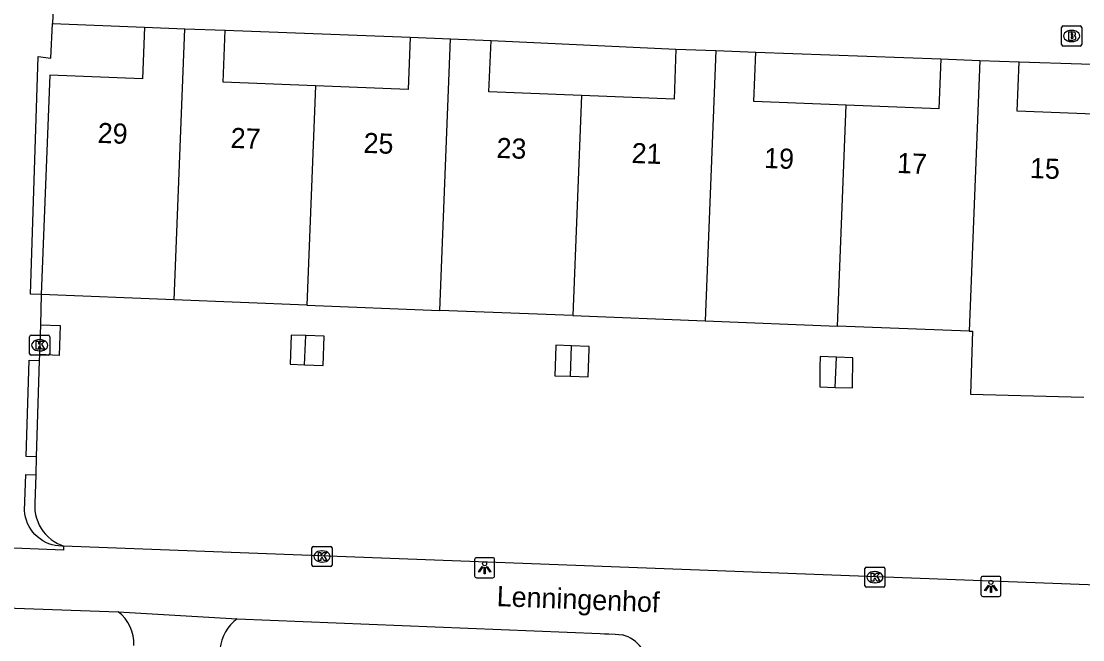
# Model space of a CAD drawing. Extents: x 160787 to 161428, y 386828 to 387483.
# Drawn here: x 161179.8 to 161232.7, y 387067.7 to 387098.5 of the extents above; entities that cross this region are included whole.
import ezdxf

# ---------------------------------------------------------------- set-up
doc = ezdxf.new("R2010")
doc.units = 0
for name, color, linetype in [('IMGEO_Brandkraan', 7, 'Continuous'), ('IMGEO_Kolk', 7, 'Continuous'), ('IMGEO_Lichtpunt', 7, 'Continuous'), ('IMGEO_Openbare_ruimte_label', 7, 'Continuous'), ('IMGEO_Pand', 7, 'Continuous'), ('IMGEO_Pand_nummerreeks', 7, 'Continuous'), ('IMGEO_Rijbaan_lokaal_open', 7, 'Continuous'), ('IMGEO_Voetpad_open', 7, 'Continuous')]:
    doc.layers.add(name, color=color, linetype=linetype)

msp = doc.modelspace()

# ---------------------------------------------------------------- linework, layer by layer
at = {"layer": 'IMGEO_Brandkraan'}
for p, q in [((161231.647, 387097.334), (161231.647, 387098.186)), ((161231.722, 387098.26), (161232.574, 387098.26)), ((161232.648, 387098.186), (161232.648, 387097.334)), ((161232.135, 387098.04), (161232.16, 387098.04)), ((161232.574, 387097.26), (161231.722, 387097.26)), ((161232.158, 387097.48), (161232.133, 387097.48))]:
    msp.add_line(p, q, dxfattribs=at)
for points in [[(161231.647, 387097.334), (161231.647, 387098.186)], [(161231.722, 387098.26), (161232.574, 387098.26)], [(161232.648, 387098.186), (161232.648, 387097.334)], [(161231.995, 387097.96), (161231.995, 387097.56), (161232.208, 387097.56)], [(161232.226, 387097.96), (161231.995, 387097.96)], [(161232.174, 387097.879), (161232.12, 387097.879), (161232.12, 387097.803)], [(161232.12, 387097.803), (161232.173, 387097.803)], [(161232.182, 387097.727), (161232.12, 387097.727), (161232.12, 387097.646)], [(161232.12, 387097.646), (161232.182, 387097.646)], [(161232.574, 387097.26), (161231.722, 387097.26)]]:
    msp.add_lwpolyline(points, dxfattribs=at)
for centre, radius, start, end in [((161231.724, 387098.184), 0.0765, 91.552, 178.448), ((161231.724, 387098.184), 0.0765, 91.552, 178.448), ((161232.572, 387098.184), 0.0765, 1.552, 88.448), ((161232.572, 387098.184), 0.0765, 1.552, 88.448), ((161232.175, 387097.841), 0.0379, 267.8285, 90.9355), ((161232.183, 387097.686), 0.0404, 269.8759, 90.5077), ((161232.214, 387097.811), 0.251, 268.6676, 293.5347), ((161232.23, 387097.815), 0.145, 59.4692, 91.5367), ((161232.255, 387097.862), 0.0922, 285.5137, 58.1501), ((161232.26, 387097.67), 0.105, 301.3115, 78.989), ((161231.724, 387097.336), 0.0765, 181.552, 268.448), ((161231.724, 387097.336), 0.0765, 181.552, 268.448), ((161232.572, 387097.336), 0.0765, 271.552, 358.448), ((161232.572, 387097.336), 0.0765, 271.552, 358.448)]:
    msp.add_arc(centre, radius, start, end, dxfattribs=at)
for centre, major_axis, ratio, start_param, end_param in [((161232.134, 387097.76), (-0.387, 0.002), 0.722429, 4.712389, 7.853982), ((161232.159, 387097.76), (-0.39, 0.002), 0.717154, 1.570796, 4.712389)]:
    msp.add_ellipse(centre, major_axis=major_axis, ratio=ratio, start_param=start_param, end_param=end_param, dxfattribs=at)
at = {"layer": 'IMGEO_Kolk'}
for p, q in [((161180.238, 387081.936), (161180.238, 387082.788)), ((161180.313, 387082.862), (161181.165, 387082.862)), ((161181.239, 387082.788), (161181.239, 387081.936)), ((161180.726, 387082.642), (161180.751, 387082.642)), ((161181.165, 387081.862), (161180.313, 387081.862)), ((161180.749, 387082.082), (161180.724, 387082.082)), ((161194.302, 387071.418), (161194.302, 387072.27)), ((161194.377, 387072.344), (161195.229, 387072.344)), ((161195.303, 387072.27), (161195.303, 387071.418)), ((161194.79, 387072.124), (161194.815, 387072.124)), ((161195.229, 387071.344), (161194.377, 387071.344)), ((161194.813, 387071.564), (161194.788, 387071.564)), ((161221.847, 387070.385), (161221.847, 387071.237)), ((161221.922, 387071.311), (161222.774, 387071.311)), ((161222.335, 387071.091), (161222.36, 387071.091)), ((161222.848, 387071.237), (161222.848, 387070.385)), ((161222.774, 387070.311), (161221.922, 387070.311)), ((161222.358, 387070.531), (161222.333, 387070.531))]:
    msp.add_line(p, q, dxfattribs=at)
for points in [[(161180.238, 387081.936), (161180.238, 387082.788)], [(161180.313, 387082.862), (161181.165, 387082.862)], [(161181.239, 387082.788), (161181.239, 387081.936)], [(161180.559, 387082.562), (161180.682, 387082.562), (161180.682, 387082.411), (161180.812, 387082.562), (161180.976, 387082.562), (161180.83, 387082.411), (161180.983, 387082.162), (161180.831, 387082.162), (161180.746, 387082.326), (161180.682, 387082.259), (161180.682, 387082.162), (161180.559, 387082.162), (161180.559, 387082.562)], [(161181.165, 387081.862), (161180.313, 387081.862)], [(161194.302, 387071.418), (161194.302, 387072.27)], [(161194.377, 387072.344), (161195.229, 387072.344)], [(161195.303, 387072.27), (161195.303, 387071.418)], [(161194.623, 387072.044), (161194.746, 387072.044), (161194.746, 387071.893), (161194.876, 387072.044), (161195.04, 387072.044), (161194.894, 387071.893), (161195.047, 387071.644), (161194.895, 387071.644), (161194.81, 387071.808), (161194.746, 387071.741), (161194.746, 387071.644), (161194.623, 387071.644), (161194.623, 387072.044)], [(161195.229, 387071.344), (161194.377, 387071.344)], [(161221.847, 387070.385), (161221.847, 387071.237)], [(161221.922, 387071.311), (161222.774, 387071.311)], [(161222.848, 387071.237), (161222.848, 387070.385)], [(161222.168, 387071.011), (161222.291, 387071.011), (161222.291, 387070.86), (161222.421, 387071.011), (161222.585, 387071.011), (161222.439, 387070.86), (161222.592, 387070.611), (161222.44, 387070.611), (161222.355, 387070.775), (161222.291, 387070.708), (161222.291, 387070.611), (161222.168, 387070.611), (161222.168, 387071.011)], [(161222.774, 387070.311), (161221.922, 387070.311)]]:
    msp.add_lwpolyline(points, dxfattribs=at)
for centre, start, end in [((161180.315, 387082.786), 91.552, 178.448), ((161180.315, 387082.786), 91.552, 178.448), ((161181.163, 387082.786), 1.552, 88.448), ((161181.163, 387082.786), 1.552, 88.448), ((161180.315, 387081.938), 181.552, 268.448), ((161180.315, 387081.938), 181.552, 268.448), ((161181.163, 387081.938), 271.552, 358.448), ((161181.163, 387081.938), 271.552, 358.448), ((161194.379, 387072.268), 91.552, 178.448), ((161194.379, 387072.268), 91.552, 178.448), ((161195.227, 387072.268), 1.552, 88.448), ((161195.227, 387072.268), 1.552, 88.448), ((161194.379, 387071.42), 181.552, 268.448), ((161194.379, 387071.42), 181.552, 268.448), ((161195.227, 387071.42), 271.552, 358.448), ((161195.227, 387071.42), 271.552, 358.448), ((161221.924, 387071.235), 91.552, 178.448), ((161221.924, 387071.235), 91.552, 178.448), ((161222.772, 387071.235), 1.552, 88.448), ((161222.772, 387071.235), 1.552, 88.448), ((161221.924, 387070.387), 181.552, 268.448), ((161221.924, 387070.387), 181.552, 268.448), ((161222.772, 387070.387), 271.552, 358.448), ((161222.772, 387070.387), 271.552, 358.448)]:
    msp.add_arc(centre, 0.0765, start, end, dxfattribs=at)
for centre, major_axis, ratio, start_param, end_param in [((161180.725, 387082.362), (-0.387, 0.002), 0.722429, 4.712389, 7.853982), ((161180.75, 387082.362), (-0.39, 0.002), 0.717154, 1.570796, 4.712389), ((161194.789, 387071.844), (-0.387, 0.002), 0.722429, 4.712389, 7.853982), ((161194.814, 387071.844), (-0.39, 0.002), 0.717154, 1.570796, 4.712389), ((161222.334, 387070.811), (-0.387, 0.002), 0.722429, 4.712389, 7.853982), ((161222.359, 387070.811), (-0.39, 0.002), 0.717154, 1.570796, 4.712389)]:
    msp.add_ellipse(centre, major_axis=major_axis, ratio=ratio, start_param=start_param, end_param=end_param, dxfattribs=at)
at = {"layer": 'IMGEO_Lichtpunt'}
for p, q in [((161202.404, 387071.684), (161202.404, 387070.877)), ((161202.404, 387071.684), (161202.404, 387070.877)), ((161203.306, 387071.779), (161202.498, 387071.779)), ((161203.306, 387071.779), (161202.498, 387071.779)), ((161203.4, 387070.877), (161203.4, 387071.684)), ((161203.4, 387070.877), (161203.4, 387071.684)), ((161202.498, 387070.783), (161203.306, 387070.783)), ((161202.498, 387070.783), (161203.306, 387070.783)), ((161227.627, 387070.755), (161227.627, 387069.948)), ((161227.627, 387070.755), (161227.627, 387069.948)), ((161228.529, 387070.85), (161227.721, 387070.85)), ((161228.529, 387070.85), (161227.721, 387070.85)), ((161228.623, 387069.948), (161228.623, 387070.755)), ((161228.623, 387069.948), (161228.623, 387070.755)), ((161227.721, 387069.854), (161228.529, 387069.854)), ((161227.721, 387069.854), (161228.529, 387069.854))]:
    msp.add_line(p, q, dxfattribs=at)
for points in [[(161202.778, 387071.348), (161202.817, 387071.32), (161202.629, 387071.058), (161202.591, 387071.085), (161202.778, 387071.348)], [(161202.88, 387071.3), (161202.927, 387071.3), (161202.927, 387070.978), (161202.88, 387070.978), (161202.88, 387071.3)], [(161202.99, 387071.32), (161203.028, 387071.347), (161203.215, 387071.085), (161203.176, 387071.057), (161202.99, 387071.32)], [(161228.001, 387070.419), (161228.04, 387070.391), (161227.852, 387070.129), (161227.814, 387070.156), (161228.001, 387070.419)], [(161228.103, 387070.371), (161228.15, 387070.371), (161228.15, 387070.049), (161228.103, 387070.049), (161228.103, 387070.371)], [(161228.213, 387070.391), (161228.251, 387070.418), (161228.438, 387070.156), (161228.399, 387070.128), (161228.213, 387070.391)]]:
    msp.add_lwpolyline(points, dxfattribs=at)
for centre in [(161202.903, 387071.482), (161228.126, 387070.553)]:
    msp.add_circle(centre, 0.0994, dxfattribs=at)
for centre, start, end in [((161202.498, 387071.684), 90, 180), ((161202.498, 387071.684), 90, 180), ((161203.306, 387071.684), 0, 90), ((161203.306, 387071.684), 0, 90), ((161202.498, 387070.877), 180, 270), ((161202.498, 387070.877), 180, 270), ((161203.306, 387070.877), 270, 0), ((161203.306, 387070.877), 270, 360), ((161227.721, 387070.755), 90, 180), ((161227.721, 387070.755), 90, 180), ((161228.529, 387070.755), 0, 90), ((161228.529, 387070.755), 0, 90), ((161227.721, 387069.948), 180, 270), ((161227.721, 387069.948), 180, 270), ((161228.529, 387069.948), 270, 0), ((161228.529, 387069.948), 270, 360)]:
    msp.add_arc(centre, 0.0946, start, end, dxfattribs=at)
at = {"layer": 'IMGEO_Pand'}
for points in [[(161185.963, 387098.203), (161185.861, 387095.632), (161181.251, 387095.814), (161180.819, 387084.884)], [(161185.963, 387098.203), (161187.972, 387098.124)], [(161187.438, 387084.623), (161187.972, 387098.124)], [(161187.972, 387098.124), (161189.98, 387098.045)], [(161194.485, 387095.286), (161189.878, 387095.468), (161189.98, 387098.045)], [(161199.191, 387097.704), (161199.088, 387095.105), (161194.485, 387095.286)], [(161199.191, 387097.704), (161201.205, 387097.625)], [(161200.671, 387084.1), (161201.205, 387097.625)], [(161201.205, 387097.625), (161203.222, 387097.545)], [(161207.73, 387094.797), (161203.12, 387094.979), (161203.222, 387097.545)], [(161212.437, 387097.114), (161212.338, 387094.615), (161207.73, 387094.797)], [(161212.437, 387097.114), (161214.422, 387097.036)], [(161214.422, 387097.036), (161213.89, 387083.578)], [(161214.422, 387097.036), (161216.409, 387096.957)], [(161220.922, 387094.312), (161216.312, 387094.494), (161216.409, 387096.957)], [(161225.634, 387096.626), (161225.535, 387094.13), (161220.922, 387094.312)], [(161225.634, 387096.626), (161227.582, 387096.549)], [(161227.582, 387096.549), (161227.049, 387083.059)], [(161227.582, 387096.549), (161229.53, 387096.472)], [(161234.095, 387093.837), (161229.433, 387094.021), (161229.53, 387096.472)], [(161194.485, 387095.286), (161194.053, 387084.361)], [(161207.73, 387094.797), (161207.297, 387083.839)], [(161220.487, 387083.318), (161220.922, 387094.312)], [(161187.438, 387084.623), (161180.819, 387084.884)], [(161194.053, 387084.361), (161187.438, 387084.623)], [(161194.053, 387084.361), (161200.671, 387084.1)], [(161207.297, 387083.839), (161200.671, 387084.1)], [(161207.297, 387083.839), (161213.89, 387083.578)], [(161180.772, 387083.381), (161181.762, 387083.342), (161181.703, 387081.859), (161180.726, 387081.897)], [(161180.772, 387083.381), (161180.726, 387081.897)], [(161213.89, 387083.578), (161220.487, 387083.318)], [(161227.049, 387083.059), (161220.487, 387083.318)], [(161193.993, 387082.842), (161193.265, 387082.866), (161193.217, 387081.413), (161193.935, 387081.389)], [(161193.935, 387081.389), (161193.993, 387082.842)], [(161193.935, 387081.389), (161194.859, 387081.358), (161194.907, 387082.811), (161193.993, 387082.842)], [(161227.049, 387083.059), (161227.21, 387083.059), (161227.115, 387079.918), (161232.755, 387079.771)], [(161207.238, 387082.334), (161206.454, 387082.363), (161206.452, 387082.308), (161206.4, 387080.845), (161207.178, 387080.817)], [(161207.178, 387080.817), (161207.238, 387082.334)], [(161207.178, 387080.817), (161208.064, 387080.785), (161208.113, 387082.17), (161208.116, 387082.249), (161208.118, 387082.303), (161207.238, 387082.334)], [(161220.426, 387081.773), (161219.623, 387081.802), (161219.61, 387081.265), (161219.599, 387080.291), (161220.366, 387080.266)], [(161220.366, 387080.266), (161220.426, 387081.773)], [(161220.366, 387080.266), (161221.236, 387080.237), (161221.24, 387081.743), (161220.426, 387081.773)]]:
    msp.add_lwpolyline(points, dxfattribs=at)
at = {"layer": 'IMGEO_Rijbaan_lokaal_open'}
for points in [[(161181.739, 387106.448), (161181.375, 387098.392)], [(161181.375, 387098.392), (161185.963, 387098.203)], [(161189.98, 387098.045), (161199.191, 387097.704)], [(161203.222, 387097.545), (161212.437, 387097.114)], [(161216.409, 387096.957), (161225.634, 387096.626)], [(161229.53, 387096.472), (161238.856, 387096.178)]]:
    msp.add_lwpolyline(points, dxfattribs=at)
at = {"layer": 'IMGEO_Voetpad_open'}
for points in [[(161180.819, 387084.884), (161180.273, 387084.9), (161180.66, 387096.74), (161181.29, 387096.662), (161181.375, 387098.392)], [(161180.819, 387084.884), (161180.772, 387083.381)], [(161180.726, 387081.897), (161180.717, 387081.609)], [(161180.568, 387076.811), (161180.069, 387076.826), (161180.218, 387081.624), (161180.717, 387081.609)], [(161180.717, 387081.609), (161180.568, 387076.811)], [(161180.568, 387076.811), (161180.54, 387075.912)], [(161181.932, 387072.363), (161181.848, 387072.361), (161181.681, 387072.369), (161181.516, 387072.391), (161181.353, 387072.429), (161181.194, 387072.48), (161181.041, 387072.546), (161180.893, 387072.625), (161180.754, 387072.717), (161180.623, 387072.821), (161180.502, 387072.936), (161180.392, 387073.062), (161180.294, 387073.197), (161180.208, 387073.34), (161180.135, 387073.49), (161180.076, 387073.647), (161180.031, 387073.807), (161180.001, 387073.972), (161179.985, 387074.138), (161180.041, 387075.927), (161180.54, 387075.912)], [(161180.54, 387075.912), (161180.496, 387074.493), (161180.491, 387074.306), (161180.504, 387074.12), (161180.532, 387073.935), (161180.578, 387073.754), (161180.639, 387073.578), (161180.715, 387073.407), (161180.807, 387073.244), (161180.913, 387073.09), (161181.032, 387072.947), (161181.163, 387072.814), (161181.306, 387072.693), (161181.459, 387072.586), (161181.621, 387072.493), (161181.791, 387072.415), (161181.932, 387072.363)], [(161181.932, 387072.363), (161181.924, 387072.163), (161175.261, 387072.419), (161175.269, 387072.619)], [(161237.801, 387070.245), (161181.932, 387072.363)], [(161157.068, 387070.064), (161184.654, 387069.093)], [(161184.654, 387069.093), (161190.576, 387068.744)], [(161190.576, 387068.744), (161208.66, 387068.005), (161208.877, 387067.997), (161209.096, 387067.988), (161209.41, 387067.975), (161209.768, 387067.943)]]:
    msp.add_lwpolyline(points, dxfattribs=at)
for centre, radius, start, end in [((161183.394, 387067.485), 2.043, 357.8594, 51.9021), ((161191.848, 387067.023), 2.14, 126.4695, 173.9748), ((161209.309, 387066.25), 1.754, 358.5977, 74.8458)]:
    msp.add_arc(centre, radius, start, end, dxfattribs=at)

# ---------------------------------------------------------------- texts
at = {"layer": 'IMGEO_Openbare_ruimte_label'}
msp.add_text('Lenningenhof', height=1, rotation=357.7644, dxfattribs=at).set_placement((161203.493, 387069.374))
at = {"layer": 'IMGEO_Pand_nummerreeks'}
for s, rotation, p in [('29', 357.8441, (161183.613, 387092.443)), ('27', 357.8441, (161190.235, 387092.194)), ('25', 357.8441, (161196.857, 387091.945)), ('23', 357.8441, (161203.479, 387091.696)), ('21', 357.8441, (161210.214, 387091.441)), ('19', 357.8441, (161216.813, 387091.193)), ('17', 357.8441, (161223.435, 387090.944)), ('15', 357.8457, (161230.056, 387090.694))]:
    msp.add_text(s, height=1, rotation=rotation, dxfattribs=at).set_placement(p)

doc.saveas('drawing.dxf')
